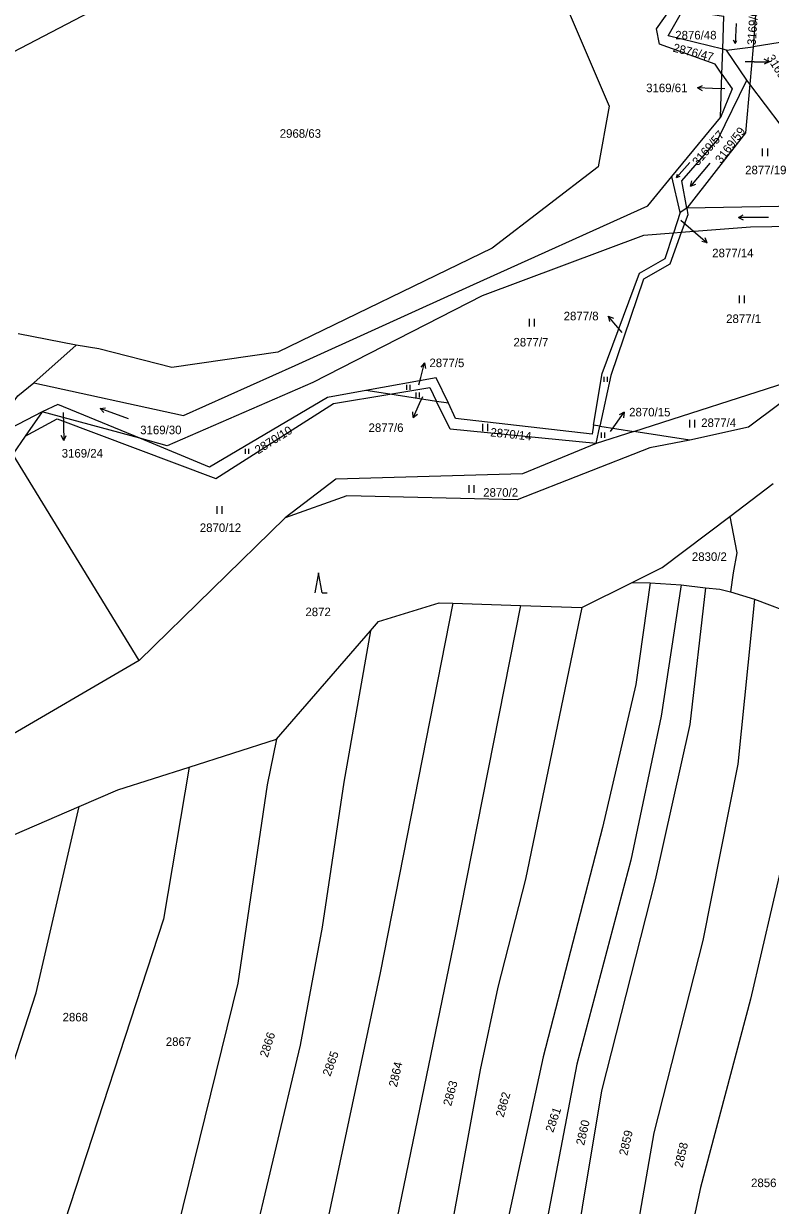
# Model space of a CAD drawing. Extents: x -776734 to -748832, y -1118122 to -976986.
# Drawn here: x -754190.9 to -754042.2, y -1114680.5 to -1114445.3 of the extents above; entities that cross this region are included whole.
import ezdxf

# ---------------------------------------------------------------- set-up
doc = ezdxf.new("R2010")
doc.units = 0
for name, color, linetype in [('KM_Hranice parcel', 7, 'Continuous'), ('KM_Parcelní čísla', 7, 'Continuous'), ('KM_Pop  PČ popisy', 7, 'Continuous'), ('KM_Značky kultur', 7, 'Continuous')]:
    doc.layers.add(name, color=color, linetype=linetype)

msp = doc.modelspace()

# ---------------------------------------------------------------- linework, layer by layer
at = {"layer": 'KM_Hranice parcel'}
for p, q in [((-754051.69, -1114450.44), (-754051.48, -1114443.88)), ((-754036.09, -1114448.45), (-754045.64, -1114449.97)), ((-754051.85, -1114455.37), (-754051.69, -1114450.44)), ((-754050.97, -1114450.62), (-754051.69, -1114450.44)), ((-754050.97, -1114450.62), (-754045.64, -1114449.97)), ((-754046.92, -1114456.59), (-754050.97, -1114450.62)), ((-754045.64, -1114449.97), (-754046.3, -1114457.41)), ((-754052.13, -1114464), (-754051.85, -1114455.37)), ((-754046.3, -1114457.41), (-754046.92, -1114456.59)), ((-754028.02, -1114481.47), (-754046.3, -1114457.41)), ((-754061.84, -1114475.79), (-754052.13, -1114464)), ((-754060.16, -1114482.92), (-754061.84, -1114475.79)), ((-754028.02, -1114481.47), (-754058.82, -1114482.07)), ((-754060.16, -1114482.92), (-754061.52, -1114487.05)), ((-754058.82, -1114482.07), (-754060.16, -1114482.92)), ((-754059.94, -1114486.92), (-754061.52, -1114487.05)), ((-754180.4, -1114509.3), (-754191.98, -1114507.09)), ((-754188.83, -1114516.79), (-754180.4, -1114509.3)), ((-754069.39, -1114526.49), (-754037.22, -1114516.18)), ((-754117.95, -1114519.09), (-754122.77, -1114518.35)), ((-754108.67, -1114520.5), (-754117.95, -1114519.09)), ((-754106.31, -1114520.86), (-754108.67, -1114520.5)), ((-754187.2, -1114522.57), (-754190.55, -1114527.43)), ((-754167.75, -1114527.85), (-754187.2, -1114522.57)), ((-754076.16, -1114525.46), (-754077.4, -1114525.27)), ((-754076.91, -1114528.9), (-754076.16, -1114525.46)), ((-754076.16, -1114525.46), (-754069.39, -1114526.49)), ((-754190.55, -1114527.43), (-754193.02, -1114531.02)), ((-754069.39, -1114526.49), (-754076.91, -1114528.9)), ((-754058.26, -1114528.19), (-754069.39, -1114526.49)), ((-754167.88, -1114572.07), (-754193.02, -1114531.02)), ((-754050.27, -1114543.38), (-754041.64, -1114536.87)), ((-754138.8, -1114543.69), (-754167.88, -1114572.07)), ((-754079.74, -1114561.52), (-754069.71, -1114556.52)), ((-754069.71, -1114556.52), (-754066.11, -1114556.6)), ((-754066.11, -1114556.6), (-754059.97, -1114557.02)), ((-754059.97, -1114557.02), (-754055.13, -1114557.62)), ((-754050.15, -1114558.39), (-754045.38, -1114559.88)), ((-754105.41, -1114560.65), (-754091.96, -1114561.11)), ((-754091.96, -1114561.11), (-754079.74, -1114561.52)), ((-754045.38, -1114559.88), (-754031.22, -1114565.25)), ((-754140.51, -1114587.73), (-754121.79, -1114566.15)), ((-754167.88, -1114572.07), (-754198.99, -1114590.19)), ((-754157.92, -1114593.26), (-754140.51, -1114587.73))]:
    msp.add_line(p, q, dxfattribs=at)
for points in [[(-754216.09, -1114463.01), (-754133.11, -1114419.74), (-754110.77, -1114406.63), (-754090.24, -1114392.95)], [(-754090.24, -1114392.95), (-754093.11, -1114417.93), (-754074.27, -1114461.78), (-754076.46, -1114473.86), (-754097.61, -1114489.99), (-754140.24, -1114510.72), (-754161.36, -1114513.79), (-754175.88, -1114510.05), (-754180.4, -1114509.3)], [(-754046.11, -1114437.49), (-754044.99, -1114440.83), (-754045.64, -1114449.97)], [(-754051.85, -1114455.37), (-754053.19, -1114453.42), (-754064.3, -1114449.41), (-754064.86, -1114446.4), (-754060.17, -1114439.7), (-754051.42, -1114442.09)], [(-754051.69, -1114450.44), (-754062.57, -1114447.76), (-754059.64, -1114442.63), (-754051.48, -1114443.88)], [(-754051.85, -1114455.37), (-754049.81, -1114458.34), (-754052.13, -1114464)], [(-754058.82, -1114482.07), (-754059.86, -1114476.62), (-754052.64, -1114468.39), (-754046.92, -1114456.59)], [(-754046.3, -1114457.41), (-754047.17, -1114467.1), (-754058.82, -1114482.07)], [(-754188.83, -1114516.79), (-754159.03, -1114523.3), (-754136.79, -1114513.37), (-754101.28, -1114497.28), (-754066.63, -1114481.6), (-754061.84, -1114475.79)], [(-754058.82, -1114482.07), (-754058.65, -1114483.39), (-754059.94, -1114486.92)], [(-754024.94, -1114485.52), (-754046.18, -1114485.81), (-754059.94, -1114486.92)], [(-754061.52, -1114487.05), (-754067.49, -1114487.53), (-754099.61, -1114499.53), (-754133.31, -1114516.74), (-754162.32, -1114529.33), (-754167.75, -1114527.85)], [(-754077.4, -1114525.27), (-754075.66, -1114514.93), (-754068.23, -1114494.96), (-754063.18, -1114492.06), (-754061.52, -1114487.05)], [(-754059.94, -1114486.92), (-754062.24, -1114493.23), (-754067.45, -1114496.17), (-754073.95, -1114515.35), (-754076.16, -1114525.46)], [(-754027.41, -1114511.32), (-754046.53, -1114525.65), (-754058.26, -1114528.19)], [(-754207.14, -1114540.26), (-754192.04, -1114519.37), (-754188.83, -1114516.79)], [(-754106.31, -1114520.86), (-754108.73, -1114515.84), (-754122.77, -1114518.35)], [(-754190.55, -1114527.43), (-754184.22, -1114524.01), (-754152.6, -1114535.82), (-754129.16, -1114520.95), (-754117.95, -1114519.09)], [(-754122.77, -1114518.35), (-754130.34, -1114519.7), (-754153.87, -1114533.58), (-754167.75, -1114527.85)], [(-754117.95, -1114519.09), (-754110.03, -1114517.77), (-754108.67, -1114520.5)], [(-754167.75, -1114527.85), (-754184.03, -1114521.14), (-754187.2, -1114522.57)], [(-754076.91, -1114528.9), (-754105.92, -1114526.06), (-754108.67, -1114520.5)], [(-754077.4, -1114525.27), (-754077.7, -1114527.05), (-754104.86, -1114523.88), (-754106.31, -1114520.86)], [(-754187.2, -1114522.57), (-754195.19, -1114526.78), (-754207.14, -1114540.26)], [(-754058.26, -1114528.19), (-754066.23, -1114529.78), (-754092.63, -1114540.12), (-754126.49, -1114539.27), (-754138.8, -1114543.69)], [(-754076.91, -1114528.9), (-754091.54, -1114534.89), (-754128.68, -1114536), (-754138.8, -1114543.69)], [(-754069.71, -1114556.52), (-754063.72, -1114553.53), (-754050.27, -1114543.38)], [(-754050.27, -1114543.38), (-754048.9, -1114550.64), (-754049.62, -1114554.64), (-754050.15, -1114558.39)], [(-754066.11, -1114556.6), (-754069.02, -1114576.82), (-754075.63, -1114605.28), (-754087.41, -1114650.94), (-754094.74, -1114684.53), (-754105.92, -1114747.03), (-754115.52, -1114789.93), (-754119.09, -1114803.9)], [(-754059.97, -1114557.02), (-754063.92, -1114583.13), (-754070.01, -1114611.82), (-754080.71, -1114652.41), (-754090.4, -1114702.97), (-754098.69, -1114747.44), (-754101.73, -1114760.36), (-754105.24, -1114777.8), (-754113.51, -1114806.36)], [(-754055.13, -1114557.62), (-754058.27, -1114584.8), (-754065.16, -1114615.72), (-754075.82, -1114657.72), (-754083.55, -1114704.02), (-754091.94, -1114749.48), (-754105.96, -1114809.7)], [(-754055.13, -1114557.62), (-754052.29, -1114557.87), (-754050.15, -1114558.39)], [(-754105.41, -1114560.65), (-754119.9, -1114634.2), (-754132.81, -1114695.06), (-754142.98, -1114737.09), (-754150.93, -1114766.02), (-754156.02, -1114786.83)], [(-754091.96, -1114561.11), (-754104.87, -1114626.61), (-754116.97, -1114685.14), (-754128.4, -1114736.73), (-754138.37, -1114772.5), (-754144.27, -1114792.34)], [(-754079.74, -1114561.52), (-754090.93, -1114615.59), (-754096.48, -1114637.09), (-754099.97, -1114653.49), (-754107.67, -1114695.69), (-754116.35, -1114742), (-754122.35, -1114766.19), (-754131.33, -1114798.41)], [(-754121.79, -1114566.15), (-754120.21, -1114564.32), (-754108.13, -1114560.56), (-754105.41, -1114560.65)], [(-754045.38, -1114559.88), (-754048.69, -1114592.67), (-754055.64, -1114627.79), (-754065.41, -1114666.06), (-754076.77, -1114731.13), (-754085.02, -1114778.1), (-754093.45, -1114815.22)], [(-754121.79, -1114566.15), (-754127.15, -1114596.3), (-754131.44, -1114625.1), (-754135.84, -1114648.58), (-754146, -1114691.57), (-754156.69, -1114732.91), (-754168.96, -1114777.93)], [(-754031.22, -1114565.25), (-754035.22, -1114592.34), (-754046.15, -1114639.42), (-754056.12, -1114676.95), (-754060.73, -1114698.43), (-754066.96, -1114743.71), (-754073.19, -1114785.87), (-754080.47, -1114821.2)], [(-754140.51, -1114587.73), (-754142.35, -1114596.8), (-754148.23, -1114636.26), (-754160.24, -1114685.02), (-754168.53, -1114717.66), (-754180.86, -1114768.68)], [(-754157.92, -1114593.26), (-754163.04, -1114623.53), (-754183.82, -1114687.07), (-754187.98, -1114704.18), (-754196.87, -1114753.49)], [(-754179.84, -1114601.12), (-754172.12, -1114597.78), (-754157.92, -1114593.26)], [(-754212.86, -1114729.97), (-754198.41, -1114668.88), (-754188.35, -1114638.22), (-754179.84, -1114601.12)], [(-754210.21, -1114652.35), (-754203.86, -1114637.9), (-754201.64, -1114610.54), (-754179.84, -1114601.12)]]:
    msp.add_lwpolyline(points, dxfattribs=at)
at = {"layer": 'KM_Pop  PČ popisy'}
for p, q in [((-754045.44, -1114452.91), (-754047.2, -1114452.91)), ((-754045.44, -1114452.91), (-754042.439, -1114452.91)), ((-754042.439, -1114452.91), (-754043.44, -1114452.409)), ((-754042.439, -1114452.91), (-754043.44, -1114453.411)), ((-754056.739, -1114458.135), (-754055.721, -1114457.67)), ((-754053.74, -1114458.24), (-754056.739, -1114458.135)), ((-754056.739, -1114458.135), (-754055.756, -1114458.671)), ((-754051.25, -1114458.34), (-754053.74, -1114458.24)), ((-754060.05, -1114484.44), (-754057.05, -1114487.02)), ((-754057.05, -1114487.02), (-754054.785, -1114488.989)), ((-754054.785, -1114488.989), (-754055.869, -1114488.71)), ((-754054.785, -1114488.989), (-754055.212, -1114487.954)), ((-754072.54, -1114505.83), (-754074.469, -1114503.531)), ((-754074.469, -1114503.531), (-754073.442, -1114503.976)), ((-754074.469, -1114503.531), (-754074.209, -1114504.62)), ((-754071.73, -1114506.81), (-754072.54, -1114505.83)), ((-754111.084, -1114512.838), (-754111.812, -1114513.689)), ((-754111.81, -1114515.75), (-754111.084, -1114512.838)), ((-754111.084, -1114512.838), (-754110.84, -1114513.931)), ((-754112.17, -1114517.19), (-754111.81, -1114515.75)), ((-754112.09, -1114520.99), (-754113.311, -1114523.732)), ((-754111.48, -1114519.61), (-754112.09, -1114520.99)), ((-754182.98, -1114522.71), (-754182.94, -1114525.29)), ((-754113.311, -1114523.732), (-754113.361, -1114522.613)), ((-754113.311, -1114523.732), (-754112.446, -1114523.02)), ((-754073.03, -1114525.1), (-754071.309, -1114522.642)), ((-754071.309, -1114522.642), (-754072.293, -1114523.175)), ((-754071.309, -1114522.642), (-754071.473, -1114523.749)), ((-754182.94, -1114525.29), (-754182.888, -1114528.291)), ((-754074.02, -1114526.53), (-754073.03, -1114525.1)), ((-754182.888, -1114528.291), (-754183.406, -1114527.298)), ((-754182.888, -1114528.291), (-754182.404, -1114527.28))]:
    msp.add_line(p, q, dxfattribs=at)
at = {"layer": 'KM_Značky kultur'}
for p, q in [((-754049.021, -1114445.304), (-754049.232, -1114449.318)), ((-754049.232, -1114449.318), (-754049.533, -1114448.647)), ((-754049.232, -1114449.318), (-754048.862, -1114448.682)), ((-754043.741, -1114471.7), (-754043.741, -1114470.2)), ((-754042.74, -1114471.7), (-754042.74, -1114470.2)), ((-754058.233, -1114472.948), (-754060.871, -1114475.982)), ((-754054.229, -1114473.109), (-754058.086, -1114477.706)), ((-754060.871, -1114475.982), (-754060.695, -1114475.267)), ((-754060.871, -1114475.982), (-754060.187, -1114475.708)), ((-754058.086, -1114477.706), (-754057.842, -1114476.635)), ((-754058.086, -1114477.706), (-754057.074, -1114477.28)), ((-754048.577, -1114483.901), (-754047.6, -1114483.4)), ((-754042.577, -1114483.901), (-754048.577, -1114483.901)), ((-754048.577, -1114483.901), (-754047.6, -1114484.403)), ((-754048.331, -1114500.94), (-754048.331, -1114499.44)), ((-754047.33, -1114500.94), (-754047.33, -1114499.44)), ((-754090.151, -1114505.58), (-754090.151, -1114504.08)), ((-754089.15, -1114505.58), (-754089.15, -1114504.08)), ((-754075.292, -1114516.62), (-754075.292, -1114515.615)), ((-754074.622, -1114516.62), (-754074.622, -1114515.615)), ((-754114.602, -1114518.23), (-754114.602, -1114517.225)), ((-754113.932, -1114518.23), (-754113.932, -1114517.225)), ((-754112.722, -1114519.71), (-754112.722, -1114518.705)), ((-754112.052, -1114519.71), (-754112.052, -1114518.705)), ((-754175.642, -1114521.93), (-754174.553, -1114521.793)), ((-754170.004, -1114523.982), (-754175.642, -1114521.93)), ((-754175.642, -1114521.93), (-754174.896, -1114522.735)), ((-754099.441, -1114526.44), (-754099.441, -1114524.94)), ((-754098.44, -1114526.44), (-754098.44, -1114524.94)), ((-754058.221, -1114525.67), (-754058.221, -1114524.17)), ((-754057.22, -1114525.67), (-754057.22, -1114524.17)), ((-754075.842, -1114527.73), (-754075.842, -1114526.725)), ((-754075.172, -1114527.73), (-754075.172, -1114526.725)), ((-754146.702, -1114530.92), (-754146.702, -1114529.915)), ((-754146.032, -1114530.92), (-754146.032, -1114529.915)), ((-754102.171, -1114538.7), (-754102.171, -1114537.2)), ((-754101.17, -1114538.7), (-754101.17, -1114537.2)), ((-754152.341, -1114542.87), (-754152.341, -1114541.37)), ((-754151.34, -1114542.87), (-754151.34, -1114541.37)), ((-754132.16, -1114554.61), (-754132.91, -1114558.61)), ((-754131.41, -1114558.61), (-754132.16, -1114554.61)), ((-754131.41, -1114558.61), (-754130.414, -1114558.61))]:
    msp.add_line(p, q, dxfattribs=at)

# ---------------------------------------------------------------- texts
at = {"layer": 'KM_Parcelní čísla'}
for s, rotation, p in [('3169/62', 86, (-754045.132, -1114449.679)), ('2876/47', 346, (-754061.715, -1114450.884)), ('3169/65', 302, (-754043.006, -1114452.152)), ('3169/57', 49, (-754056.638, -1114473.757)), ('3169/59', 53, (-754052.011, -1114473.311)), ('2870/10', 32, (-754144.169, -1114531.07)), ('2870/14', 354, (-754098.028, -1114527.455)), ('2866', 72, (-754142.301, -1114651.172)), ('2865', 70, (-754129.821, -1114654.93)), ('2864', 77, (-754116.561, -1114657.071)), ('2863', 75, (-754105.758, -1114660.829)), ('2862', 74, (-754095.322, -1114663.084)), ('2861', 71, (-754085.456, -1114666.106)), ('2860', 77, (-754079.281, -1114668.641)), ('2859', 77, (-754070.711, -1114670.691)), ('2858', 77, (-754059.711, -1114673.111))]:
    msp.add_text(s, height=1.7, rotation=rotation, dxfattribs=at).set_placement(p)
for s, p in [('2876/48', (-754061.14, -1114448.48)), ('3169/61', (-754066.933, -1114458.98)), ('2968/63', (-754139.88, -1114468.05)), ('2877/19', (-754047.22, -1114475.31)), ('2877/14', (-754053.78, -1114491.828)), ('2877/8', (-754083.355, -1114504.37)), ('2877/1', (-754051.01, -1114504.91)), ('2877/7', (-754093.35, -1114509.58)), ('2877/5', (-754110.08, -1114513.69)), ('2870/15', (-754070.32, -1114523.49)), ('2877/4', (-754055.977, -1114525.61)), ('3169/30', (-754167.66, -1114527.04)), ('2877/6', (-754122.195, -1114526.588)), ('3169/24', (-754183.29, -1114531.678)), ('2870/2', (-754099.377, -1114539.48)), ('2870/12', (-754155.79, -1114546.49)), ('2830/2', (-754057.83, -1114552.25)), ('2872', (-754134.77, -1114563.24)), ('2868', (-754183.11, -1114643.88)), ('2867', (-754162.56, -1114648.76)), ('2856', (-754046.05, -1114676.85))]:
    msp.add_text(s, height=1.7, dxfattribs=at).set_placement(p)

doc.saveas('drawing.dxf')
